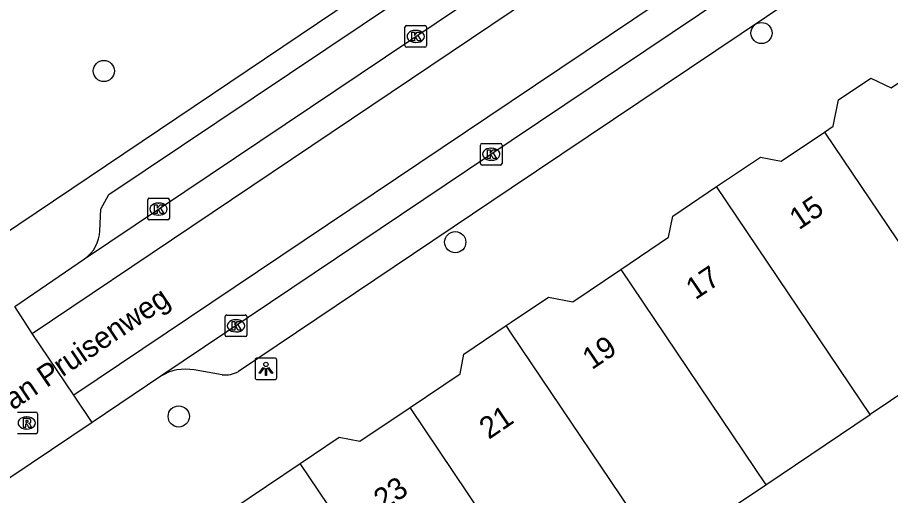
# Model space of a CAD drawing. Extents: x 159961 to 160856, y 382704 to 383353.
# Drawn here: x 160477.2 to 160517.51, y 382878.8 to 382900.89 of the extents above; entities that cross this region are included whole.
import ezdxf

# ---------------------------------------------------------------- set-up
doc = ezdxf.new("R2010")
doc.units = 0
for name, color, linetype in [('IMGEO_Boom', 7, 'Continuous'), ('IMGEO_Kolk', 7, 'Continuous'), ('IMGEO_Lichtpunt', 7, 'Continuous'), ('IMGEO_Openbare_ruimte_label', 7, 'Continuous'), ('IMGEO_Pand', 7, 'Continuous'), ('IMGEO_Pand_nummerreeks', 7, 'Continuous'), ('IMGEO_Rijbaan_lokaal_gesloten', 7, 'Continuous'), ('IMGEO_Rijbaan_lokaal_open', 7, 'Continuous'), ('IMGEO_Rioolput', 7, 'Continuous'), ('IMGEO_Voetpad_open', 7, 'Continuous')]:
    doc.layers.add(name, color=color, linetype=linetype)

msp = doc.modelspace()

# ---------------------------------------------------------------- linework, layer by layer
at = {"layer": 'IMGEO_Boom'}
for centre in [(160511.551, 382900.166), (160481.191, 382898.414), (160497.413, 382890.503), (160484.649, 382882.453)]:
    msp.add_circle(centre, 0.489, dxfattribs=at)
at = {"layer": 'IMGEO_Kolk'}
for p, q in [((160495.088, 382899.583), (160495.088, 382900.435)), ((160495.163, 382900.509), (160496.015, 382900.509)), ((160495.576, 382900.289), (160495.601, 382900.289)), ((160496.089, 382900.435), (160496.089, 382899.583)), ((160495.599, 382899.729), (160495.574, 382899.729)), ((160496.015, 382899.509), (160495.163, 382899.509)), ((160498.575, 382894.141), (160498.575, 382894.993)), ((160498.65, 382895.067), (160499.502, 382895.067)), ((160499.576, 382894.993), (160499.576, 382894.141)), ((160499.063, 382894.847), (160499.088, 382894.847)), ((160499.502, 382894.067), (160498.65, 382894.067)), ((160499.086, 382894.287), (160499.061, 382894.287)), ((160483.215, 382891.604), (160483.215, 382892.456)), ((160483.29, 382892.53), (160484.142, 382892.53)), ((160484.216, 382892.456), (160484.216, 382891.604)), ((160483.703, 382892.31), (160483.728, 382892.31)), ((160483.726, 382891.75), (160483.701, 382891.75)), ((160484.142, 382891.53), (160483.29, 382891.53)), ((160486.791, 382886.213), (160486.791, 382887.065)), ((160486.866, 382887.139), (160487.718, 382887.139)), ((160487.279, 382886.919), (160487.304, 382886.919)), ((160487.792, 382887.065), (160487.792, 382886.213)), ((160487.718, 382886.139), (160486.866, 382886.139)), ((160487.302, 382886.359), (160487.277, 382886.359))]:
    msp.add_line(p, q, dxfattribs=at)
for points in [[(160495.088, 382899.583), (160495.088, 382900.435)], [(160495.163, 382900.509), (160496.015, 382900.509)], [(160495.409, 382900.209), (160495.532, 382900.209), (160495.532, 382900.058), (160495.662, 382900.209), (160495.826, 382900.209), (160495.68, 382900.058), (160495.833, 382899.809), (160495.681, 382899.809), (160495.596, 382899.973), (160495.532, 382899.906), (160495.532, 382899.809), (160495.409, 382899.809), (160495.409, 382900.209)], [(160496.089, 382900.435), (160496.089, 382899.583)], [(160496.015, 382899.509), (160495.163, 382899.509)], [(160498.575, 382894.141), (160498.575, 382894.993)], [(160498.65, 382895.067), (160499.502, 382895.067)], [(160499.576, 382894.993), (160499.576, 382894.141)], [(160498.896, 382894.767), (160499.019, 382894.767), (160499.019, 382894.616), (160499.149, 382894.767), (160499.313, 382894.767), (160499.167, 382894.616), (160499.32, 382894.367), (160499.168, 382894.367), (160499.083, 382894.531), (160499.019, 382894.464), (160499.019, 382894.367), (160498.896, 382894.367), (160498.896, 382894.767)], [(160499.502, 382894.067), (160498.65, 382894.067)], [(160483.215, 382891.604), (160483.215, 382892.456)], [(160483.29, 382892.53), (160484.142, 382892.53)], [(160484.216, 382892.456), (160484.216, 382891.604)], [(160483.536, 382892.23), (160483.659, 382892.23), (160483.659, 382892.079), (160483.789, 382892.23), (160483.953, 382892.23), (160483.807, 382892.079), (160483.96, 382891.83), (160483.808, 382891.83), (160483.723, 382891.994), (160483.659, 382891.927), (160483.659, 382891.83), (160483.536, 382891.83), (160483.536, 382892.23)], [(160484.142, 382891.53), (160483.29, 382891.53)], [(160486.791, 382886.213), (160486.791, 382887.065)], [(160486.866, 382887.139), (160487.718, 382887.139)], [(160487.112, 382886.839), (160487.235, 382886.839), (160487.235, 382886.688), (160487.365, 382886.839), (160487.529, 382886.839), (160487.383, 382886.688), (160487.536, 382886.439), (160487.384, 382886.439), (160487.299, 382886.603), (160487.235, 382886.536), (160487.235, 382886.439), (160487.112, 382886.439), (160487.112, 382886.839)], [(160487.792, 382887.065), (160487.792, 382886.213)], [(160487.718, 382886.139), (160486.866, 382886.139)]]:
    msp.add_lwpolyline(points, dxfattribs=at)
for centre, start, end in [((160495.165, 382900.433), 91.552, 178.448), ((160495.165, 382900.433), 91.552, 178.448), ((160496.013, 382900.433), 1.552, 88.448), ((160496.013, 382900.433), 1.552, 88.448), ((160495.165, 382899.585), 181.552, 268.448), ((160495.165, 382899.585), 181.552, 268.448), ((160496.013, 382899.585), 271.552, 358.448), ((160496.013, 382899.585), 271.552, 358.448), ((160498.652, 382894.991), 91.552, 178.448), ((160498.652, 382894.991), 91.552, 178.448), ((160499.5, 382894.991), 1.552, 88.448), ((160499.5, 382894.991), 1.552, 88.448), ((160498.652, 382894.143), 181.552, 268.448), ((160498.652, 382894.143), 181.552, 268.448), ((160499.5, 382894.143), 271.552, 358.448), ((160499.5, 382894.143), 271.552, 358.448), ((160483.292, 382892.454), 91.552, 178.448), ((160483.292, 382892.454), 91.552, 178.448), ((160484.14, 382892.454), 1.552, 88.448), ((160484.14, 382892.454), 1.552, 88.448), ((160483.292, 382891.606), 181.552, 268.448), ((160483.292, 382891.606), 181.552, 268.448), ((160484.14, 382891.606), 271.552, 358.448), ((160484.14, 382891.606), 271.552, 358.448), ((160486.868, 382887.063), 91.552, 178.448), ((160486.868, 382887.063), 91.552, 178.448), ((160487.716, 382887.063), 1.552, 88.448), ((160487.716, 382887.063), 1.552, 88.448), ((160486.868, 382886.215), 181.552, 268.448), ((160486.868, 382886.215), 181.552, 268.448), ((160487.716, 382886.215), 271.552, 358.448), ((160487.716, 382886.215), 271.552, 358.448)]:
    msp.add_arc(centre, 0.0765, start, end, dxfattribs=at)
for centre, major_axis, ratio, start_param, end_param in [((160495.575, 382900.009), (-0.387, 0.002), 0.722429, 4.712389, 7.853982), ((160495.6, 382900.009), (-0.39, 0.002), 0.717154, 1.570796, 4.712389), ((160499.062, 382894.567), (-0.387, 0.002), 0.722429, 4.712389, 7.853982), ((160499.087, 382894.567), (-0.39, 0.002), 0.717154, 1.570796, 4.712389), ((160483.702, 382892.03), (-0.387, 0.002), 0.722429, 4.712389, 7.853982), ((160483.727, 382892.03), (-0.39, 0.002), 0.717154, 1.570796, 4.712389), ((160487.278, 382886.639), (-0.387, 0.002), 0.722429, 4.712389, 7.853982), ((160487.303, 382886.639), (-0.39, 0.002), 0.717154, 1.570796, 4.712389)]:
    msp.add_ellipse(centre, major_axis=major_axis, ratio=ratio, start_param=start_param, end_param=end_param, dxfattribs=at)
at = {"layer": 'IMGEO_Lichtpunt'}
for p, q in [((160488.175, 382885.056), (160488.175, 382884.249)), ((160488.175, 382885.056), (160488.175, 382884.249)), ((160489.077, 382885.151), (160488.269, 382885.151)), ((160489.077, 382885.151), (160488.269, 382885.151)), ((160489.171, 382884.249), (160489.171, 382885.056)), ((160489.171, 382884.249), (160489.171, 382885.056)), ((160488.269, 382884.155), (160489.077, 382884.155)), ((160488.269, 382884.155), (160489.077, 382884.155))]:
    msp.add_line(p, q, dxfattribs=at)
for points in [[(160488.549, 382884.72), (160488.588, 382884.692), (160488.4, 382884.43), (160488.362, 382884.457), (160488.549, 382884.72)], [(160488.651, 382884.672), (160488.698, 382884.672), (160488.698, 382884.35), (160488.651, 382884.35), (160488.651, 382884.672)], [(160488.761, 382884.692), (160488.799, 382884.719), (160488.986, 382884.457), (160488.947, 382884.429), (160488.761, 382884.692)]]:
    msp.add_lwpolyline(points, dxfattribs=at)
msp.add_circle((160488.674, 382884.854), 0.0994, dxfattribs=at)
for centre, start, end in [((160488.269, 382885.056), 90, 180), ((160488.269, 382885.056), 90, 180), ((160489.077, 382885.056), 0, 90), ((160489.077, 382885.056), 0, 90), ((160488.269, 382884.249), 180, 270), ((160488.269, 382884.249), 180, 270), ((160489.077, 382884.249), 270, 0), ((160489.077, 382884.249), 270, 360)]:
    msp.add_arc(centre, 0.0946, start, end, dxfattribs=at)
at = {"layer": 'IMGEO_Pand'}
for points in [[(160514.463, 382895.591), (160514.863, 382895.86), (160515.1, 382897.078), (160516.596, 382898.086), (160517.533, 382897.628), (160519.418, 382898.898)], [(160509.479, 382893.069), (160511.503, 382894.432), (160512.465, 382894.245), (160514.463, 382895.591)], [(160514.463, 382895.591), (160521.162, 382885.644)], [(160505.05, 382889.238), (160507.265, 382890.73), (160507.455, 382891.705), (160509.479, 382893.069)], [(160516.566, 382882.547), (160509.479, 382893.069)], [(160499.765, 382886.648), (160500, 382886.806), (160501.72, 382887.963), (160502.834, 382887.745), (160505.05, 382889.238)], [(160505.05, 382889.238), (160511.744, 382879.299)], [(160495.325, 382882.868), (160497.635, 382884.424), (160497.812, 382885.331), (160499.765, 382886.648)], [(160506.908, 382876.042), (160500, 382886.299), (160499.765, 382886.648)], [(160521.162, 382885.644), (160516.566, 382882.547)], [(160490.255, 382880.284), (160492.059, 382881.499), (160493.016, 382881.312), (160495.325, 382882.868)], [(160502.102, 382872.804), (160500, 382875.926), (160495.325, 382882.868)], [(160511.744, 382879.299), (160516.566, 382882.547)], [(160485.767, 382876.421), (160486.951, 382877.219), (160487.139, 382878.184), (160490.255, 382880.284)], [(160496.313, 382871.288), (160490.255, 382880.284)], [(160506.908, 382876.042), (160511.744, 382879.299)]]:
    msp.add_lwpolyline(points, dxfattribs=at)
at = {"layer": 'IMGEO_Rijbaan_lokaal_gesloten'}
for points in [[(160477.885, 382886.287), (160500, 382901.164), (160524.128, 382917.394), (160524.248, 382917.475)], [(160526.181, 382914.604), (160526.061, 382914.524), (160500, 382897.005), (160479.808, 382883.436)], [(160523.548, 382911.023), (160500, 382895.19), (160483.827, 382884.31)], [(160480.304, 382889.735), (160500, 382902.973), (160501.357, 382903.884)], [(160477.075, 382887.533), (160480.304, 382889.735)], [(160483.827, 382884.31), (160480.656, 382882.178)]]:
    msp.add_lwpolyline(points, dxfattribs=at)
at = {"layer": 'IMGEO_Rijbaan_lokaal_open'}
for points in [[(160477.885, 382886.287), (160477.075, 382887.533)], [(160479.808, 382883.436), (160477.885, 382886.287)], [(160480.656, 382882.178), (160479.808, 382883.436)], [(160480.656, 382882.178), (160472.191, 382876.484)]]:
    msp.add_lwpolyline(points, dxfattribs=at)
at = {"layer": 'IMGEO_Rioolput'}
for p, q in [((160477.204, 382882.652), (160478.056, 382882.652)), ((160477.617, 382882.432), (160477.642, 382882.432)), ((160478.13, 382882.578), (160478.13, 382881.726)), ((160478.056, 382881.652), (160477.204, 382881.652)), ((160477.64, 382881.872), (160477.615, 382881.872))]:
    msp.add_line(p, q, dxfattribs=at)
for points in [[(160477.204, 382882.652), (160478.056, 382882.652)], [(160478.13, 382882.578), (160478.13, 382881.726)], [(160477.718, 382882.35), (160477.466, 382882.352), (160477.466, 382881.952)], [(160477.466, 382881.952), (160477.59, 382881.952), (160477.59, 382882.114), (160477.601, 382882.114)], [(160477.644, 382882.271), (160477.59, 382882.271), (160477.59, 382882.19)], [(160477.59, 382882.19), (160477.642, 382882.19)], [(160477.648, 382882.085), (160477.719, 382881.952), (160477.859, 382881.952), (160477.794, 382882.078)], [(160478.056, 382881.652), (160477.204, 382881.652)]]:
    msp.add_lwpolyline(points, dxfattribs=at)
for centre, radius, start, end in [((160478.054, 382882.576), 0.0765, 1.552, 88.448), ((160478.054, 382882.576), 0.0765, 1.552, 88.448), ((160477.6, 382882.061), 0.0533, 26.0293, 88.6989), ((160477.626, 382882.379), 0.19, 274.7715, 282.9687), ((160477.65, 382882.175), 0.0964, 77.0061, 93.1865), ((160477.664, 382882.232), 0.0378, 276.6634, 79.6772), ((160477.717, 382882.24), 0.109, 350.3612, 89.416), ((160477.715, 382882.24), 0.112, 277.5842, 350.9817), ((160477.699, 382882.025), 0.108, 29.5134, 73.7905), ((160478.054, 382881.728), 0.0765, 271.552, 358.448), ((160478.054, 382881.728), 0.0765, 271.552, 358.448)]:
    msp.add_arc(centre, radius, start, end, dxfattribs=at)
for centre, major_axis, ratio, start_param, end_param in [((160477.616, 382882.152), (-0.387, 0.002), 0.722429, 4.712389, 7.853982), ((160477.641, 382882.152), (-0.39, 0.002), 0.717154, 1.570796, 4.712389)]:
    msp.add_ellipse(centre, major_axis=major_axis, ratio=ratio, start_param=start_param, end_param=end_param, dxfattribs=at)
at = {"layer": 'IMGEO_Voetpad_open'}
for points in [[(160502.13, 382908.071), (160500, 382906.637), (160474.811, 382889.677)], [(160522.393, 382908.059), (160500, 382893.001), (160487.408, 382884.533)], [(160481.007, 382891.03), (160481.056, 382892.029), (160481.429, 382892.711), (160498.095, 382903.895)], [(160486.652, 382884.373), (160485.357, 382884.599)]]:
    msp.add_lwpolyline(points, dxfattribs=at)
for centre, radius, start, end in [((160479.367, 382891.082), 1.641, 304.819, 358.1897), ((160484.955, 382882.531), 2.106, 79.0057, 122.3873), ((160486.766, 382885.7), 1.332, 265.0869, 298.8126)]:
    msp.add_arc(centre, radius, start, end, dxfattribs=at)

# ---------------------------------------------------------------- texts
at = {"layer": 'IMGEO_Openbare_ruimte_label'}
msp.add_text('Frederika van Pruisenweg', height=1, rotation=34.0716, dxfattribs=at).set_placement((160471.462, 382878.971))
at = {"layer": 'IMGEO_Pand_nummerreeks'}
for s, rotation, p in [('15', 34.0635, (160513.277, 382891.046)), ('17', 34.0635, (160508.498, 382887.815)), ('19', 34.0635, (160503.72, 382884.585)), ('21', 34.0635, (160498.961, 382881.367)), ('23', 33.9993, (160494.084, 382878.075))]:
    msp.add_text(s, height=1, rotation=rotation, dxfattribs=at).set_placement(p)

doc.saveas('drawing.dxf')
